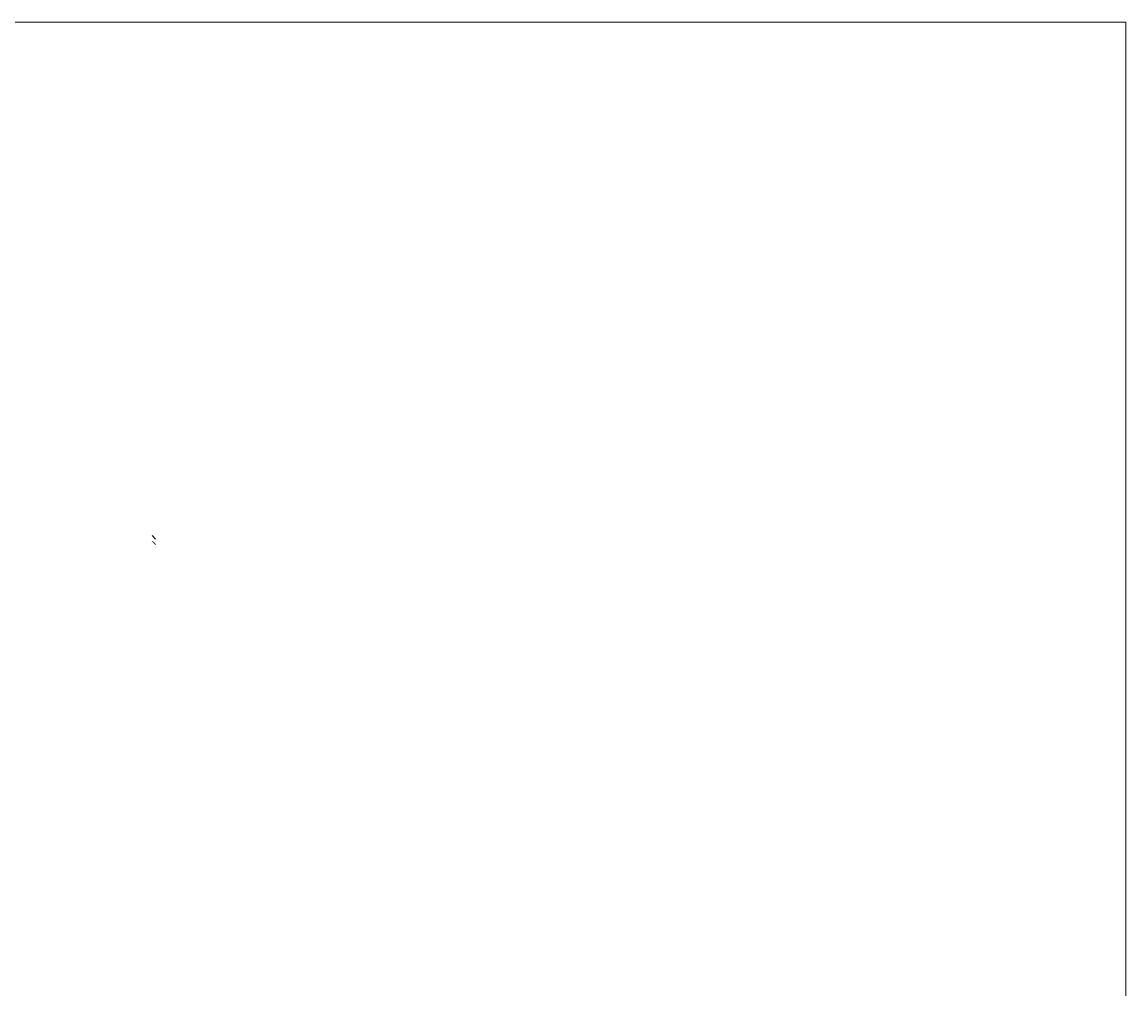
# Model space of a CAD drawing. Header units: inches. Extents: x 0 to 191500, y 0 to 342750.
# Tile 547 of 547: x 186002 to 191500, y 337932 to 342750. Entities that reach past the tile are written whole.
import ezdxf

# ---------------------------------------------------------------- set-up
doc = ezdxf.new("R2010")
doc.units = ezdxf.units.IN
doc.header["$MEASUREMENT"] = 0
doc.linetypes.add('RI-VWA_HUISAANSLUITING', pattern=[6.1, 2.5, -1.8, 0, -1.8])
for name, color, linetype, lineweight in [('ECW', 150, 'Continuous', 20), ('N-WE-RI-VWA-MAATVOERING-T25', 30, 'Continuous', 20), ('N-WE-RI-VWA_HUISAANSLUITING_PP_160-G', 20, 'RI-VWA_HUISAANSLUITING', 20), ('N-WE-RI-VWA_RIOOLPUT_ONTSTOPPINGSPUT-G', 30, 'Continuous', 20)]:
    doc.layers.add(name, color=color, linetype=linetype, lineweight=lineweight)
picture_1 = doc.add_image_def('image1.ecw', size_in_pixel=(220000, 285000))

msp = doc.modelspace()

# ---------------------------------------------------------------- hatches: boundary and pattern name
at = {"layer": 'N-WE-RI-VWA-MAATVOERING-T25'}
h = msp.add_hatch(color=256, dxfattribs=at)
h.paths.add_polyline_path([(186646.08385, 340156.09866), (186646.03468, 340156.15937), (186645.894, 340155.936)])
h.paths.add_polyline_path([(186646.08385, 340156.09866), (186645.894, 340155.936), (186646.1342, 340156.03648)])
h = msp.add_hatch(color=256, dxfattribs=at)
h.paths.add_polyline_path([(186666.32, 340173.45777), (186666.13554, 340173.3768), (186666.17242, 340173.33438)])
h.paths.add_polyline_path([(186666.37145, 340173.48036), (186666.32, 340173.45777), (186666.17242, 340173.33438), (186666.18465, 340173.32031)])
h.paths.add_polyline_path([(186666.37145, 340173.48036), (186666.18465, 340173.32031), (186666.23873, 340173.2581)])

# ---------------------------------------------------------------- linework, layer by layer
at = {"layer": 'N-WE-RI-VWA-MAATVOERING-T25', "ltscale": 4}
msp.add_line((186650.283, 340191.988), (186666.37145, 340173.48036), dxfattribs=at)
at = {"layer": 'N-WE-RI-VWA-MAATVOERING-T25'}
for p, q in [((186646.03468, 340156.15937), (186645.894, 340155.936)), ((186646.1342, 340156.03648), (186645.894, 340155.936)), ((186646.1342, 340156.03648), (186646.0335, 340156.16083)), ((186666.23873, 340173.2581), (186666.13376, 340173.37885)), ((186666.13554, 340173.3768), (186666.37145, 340173.48036)), ((186666.37145, 340173.48036), (186666.23873, 340173.2581))]:
    msp.add_line(p, q, dxfattribs=at)
at = {"layer": 'N-WE-RI-VWA_HUISAANSLUITING_PP_160-G'}
msp.add_line((186651.8721, 340161.68974), (186666.4148, 340146.51919), dxfattribs=at)
at = {"layer": 'N-WE-RI-VWA_RIOOLPUT_ONTSTOPPINGSPUT-G'}
for p, q in [((186652.30823, 340161.37213), (186652.12798, 340161.28547)), ((186652.17478, 340161.41893), (186652.26143, 340161.23867))]:
    msp.add_line(p, q, dxfattribs=at)
msp.add_circle((186652.21811, 340161.3288), 0.1, dxfattribs=at)

# ---------------------------------------------------------------- texts
at = {"layer": 'N-WE-RI-VWA-MAATVOERING-T25', "ltscale": 20, "char_height": 0.75, "width": 1.6103758, "attachment_point": 1}
for s, insert, rotation in [('{\\fArial|b0|i0|c0|p34;\\H0.6667x;8,65}', (186650.4301, 340162.98766), 314.08240458), ('{\\fArial|b0|i0|c0|p34;\\H0.6667x;18,65}', (186653.00298, 340159.4638), 134.08240458)]:
    msp.add_mtext(s, dxfattribs=dict(at, insert=insert, rotation=rotation))

# ---------------------------------------------------------------- pictures from other files: only their frames are drawn
at = {"layer": 'ECW'}
image = msp.add_image(picture_1, insert=(180500, 328500), size_in_units=(11000, 14250), dxfattribs=at)
image.dxf.flags = 7

doc.saveas('drawing.dxf')
